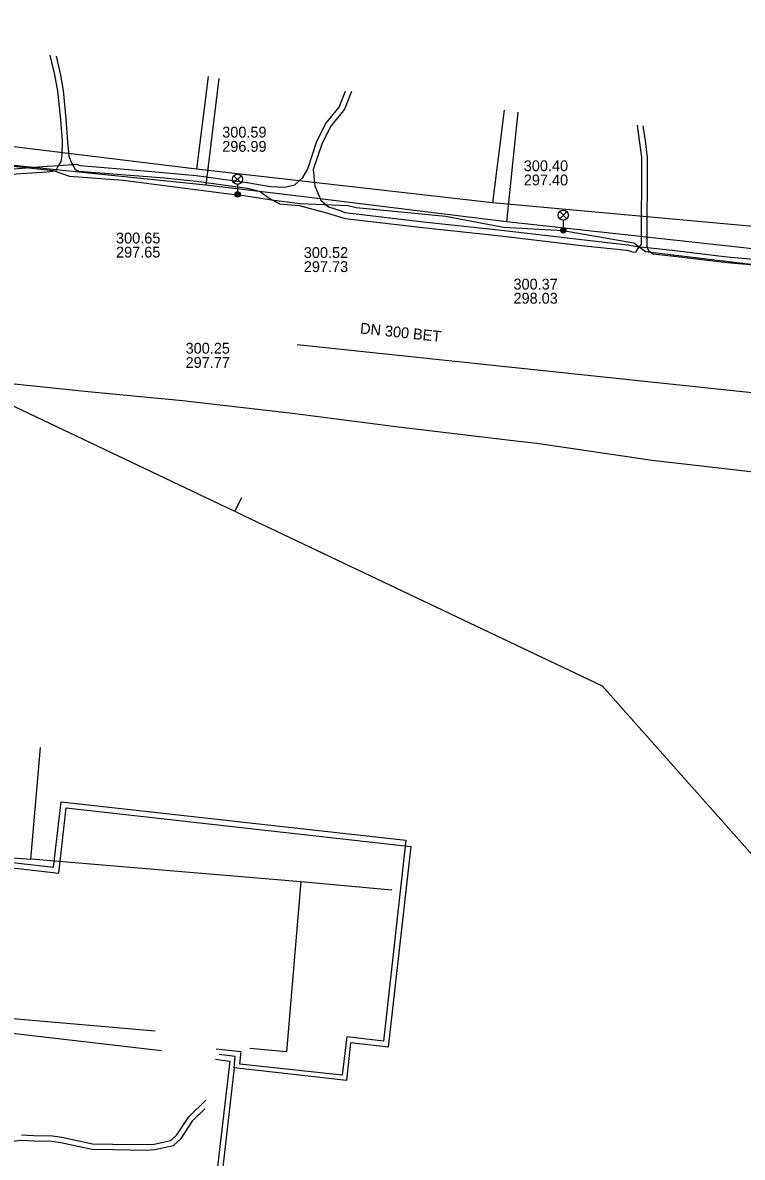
# Model space of a CAD drawing. Extents: x -595540 to -593988, y -1160850 to -1159202.
# Drawn here: x -594294.2 to -594241.1, y -1159689.5 to -1159605.7 of the extents above; entities that cross this region are included whole.
import ezdxf

# ---------------------------------------------------------------- set-up
doc = ezdxf.new("R2010")
doc.units = 0
for name, color, linetype in [('BVK-DESTOVA_trasa sítě', 7, 'Continuous'), ('BVK-SPLASKOVA_trasa sítě', 7, 'Continuous'), ('BVK-VODOVOD_trasa sítě', 7, 'Continuous'), ('CETIN_kabel podzemní', 7, 'Continuous'), ('DESTOVA-NEPROVOZOVANA_popisy', 7, 'Continuous'), ('DESTOVA_trasa neprovozované sítě', 7, 'Continuous'), ('EON-NN_kabel', 7, 'Continuous'), ('SPLASKOVA_neprovozovaná  trasa sítě', 7, 'Continuous'), ('SPLASKOVA_popisy neprovozované sítě', 7, 'Continuous'), ('TEPLARNY-ELEKTRO_kabel', 7, 'Continuous'), ('TEPLARNY-HORKOVODY_trasa sítě', 7, 'Continuous'), ('TSB_kabel VO', 7, 'Continuous'), ('TSB_lampy VO', 7, 'Continuous')]:
    doc.layers.add(name, color=color, linetype=linetype)

msp = doc.modelspace()

# ---------------------------------------------------------------- linework, layer by layer
at = {"layer": 'BVK-DESTOVA_trasa sítě'}
for p, q in [((-594280.56, -1159609.68), (-594281.42, -1159616.52)), ((-594258.711, -1159612.169), (-594259.56, -1159619.01))]:
    msp.add_line(p, q, dxfattribs=at)
at = {"layer": 'BVK-SPLASKOVA_trasa sítě'}
for p, q in [((-594279.761, -1159609.813), (-594280.74, -1159617.69)), ((-594257.69, -1159612.302), (-594258.52, -1159620.4))]:
    msp.add_line(p, q, dxfattribs=at)
at = {"layer": 'BVK-VODOVOD_trasa sítě'}
msp.add_line((-594278.579, -1159641.787), (-594278.08, -1159640.779), dxfattribs=at)
for points in [[(-594378.507, -1159620.224), (-594354.45, -1159605.7), (-594325.406, -1159619.515), (-594279.228, -1159641.482)], [(-594279.228, -1159641.482), (-594278.579, -1159641.787), (-594277.938, -1159642.091)], [(-594277.938, -1159642.091), (-594251.48, -1159654.69), (-594231.416, -1159677.293), (-594151.549, -1159767.337), (-594002.69, -1159935.17)]]:
    msp.add_lwpolyline(points, dxfattribs=at)
at = {"layer": 'CETIN_kabel podzemní'}
for points in [[(-594293.64, -1159667.497), (-594292.93, -1159659.23)], [(-594310.37, -1159666.24), (-594293.64, -1159667.497)], [(-594293.634, -1159667.473), (-594273.712, -1159669.144)], [(-594273.712, -1159669.144), (-594274.781, -1159681.712), (-594277.484, -1159681.483)], [(-594273.712, -1159669.144), (-594267.004, -1159669.743)]]:
    msp.add_lwpolyline(points, dxfattribs=at)
at = {"layer": 'DESTOVA-NEPROVOZOVANA_popisy'}
for p, q in [((-594279.52, -1159615.236), (-594279.52, -1159615.236)), ((-594257.256, -1159617.718), (-594257.256, -1159617.718)), ((-594282.223, -1159631.196), (-594282.223, -1159631.196)), ((-594241.173, -1159663.474), (-594241.173, -1159663.474))]:
    msp.add_line(p, q, dxfattribs=at)
at = {"layer": 'DESTOVA_trasa neprovozované sítě'}
for p, q in [((-594281.42, -1159616.52), (-594302.67, -1159613.92)), ((-594259.56, -1159619.01), (-594281.42, -1159616.52)), ((-594238.15, -1159620.96), (-594259.56, -1159619.01)), ((-594273.98, -1159629.48), (-594229.28, -1159634.2)), ((-594284.002, -1159681.642), (-594303.223, -1159679.432))]:
    msp.add_line(p, q, dxfattribs=at)
at = {"layer": 'EON-NN_kabel'}
for points in [[(-594292.24, -1159608.098), (-594291.897, -1159609.553), (-594291.669, -1159610.752), (-594291.461, -1159612.86), (-594291.334, -1159614.457), (-594291.364, -1159615.51), (-594291.436, -1159615.942), (-594291.601, -1159616.243), (-594291.65, -1159616.331), (-594291.838, -1159616.679), (-594292.469, -1159616.733), (-594295.445, -1159616.948), (-594297.756, -1159617.132), (-594304.33, -1159616.311), (-594309.693, -1159615.44), (-594313.853, -1159614.774), (-594315.617, -1159614.291), (-594316.668, -1159613.964), (-594317.413, -1159613.637), (-594318.211, -1159613.426), (-594318.787, -1159613.388)], [(-594291.789, -1159608.164), (-594291.457, -1159609.569), (-594291.249, -1159610.718), (-594291.06, -1159612.813), (-594290.929, -1159614.503), (-594290.838, -1159615.568), (-594290.661, -1159616.002), (-594290.57, -1159616.172), (-594290.492, -1159616.319), (-594290.374, -1159616.532), (-594290.103, -1159616.666), (-594283.784, -1159617.166), (-594281.427, -1159617.417), (-594277.642, -1159617.928), (-594276.718, -1159618.178), (-594276.055, -1159618.673), (-594275.288, -1159619.073), (-594273.84, -1159619.208), (-594271.822, -1159619.756), (-594270.449, -1159620.152), (-594264.701, -1159620.83), (-594258.987, -1159621.455), (-594252.778, -1159622.173), (-594249.657, -1159622.514), (-594249.214, -1159622.621), (-594248.991, -1159622.659), (-594248.828, -1159622.4), (-594248.724, -1159622.254), (-594248.578, -1159622.048), (-594248.539, -1159615.643), (-594248.719, -1159614.397), (-594248.86, -1159613.279)], [(-594295.489, -1159616.556), (-594292.474, -1159616.287), (-594291.996, -1159616.266), (-594291.601, -1159616.243), (-594291.588, -1159616.242), (-594291.238, -1159616.235), (-594290.57, -1159616.172), (-594290.28, -1159616.145), (-594289.999, -1159616.242), (-594285.266, -1159616.632), (-594281.45, -1159616.981), (-594277.688, -1159617.504), (-594275.953, -1159617.794), (-594274.894, -1159617.837), (-594274.161, -1159617.688), (-594273.565, -1159617.145), (-594273.233, -1159616.549), (-594273.179, -1159616.416), (-594272.532, -1159614.444), (-594271.862, -1159613.134), (-594270.889, -1159611.943), (-594270.427, -1159610.75)], [(-594269.985, -1159610.79), (-594270.484, -1159612.099), (-594271.511, -1159613.345), (-594272.142, -1159614.6), (-594272.797, -1159616.541), (-594272.687, -1159617.754), (-594272.235, -1159618.809), (-594271.678, -1159619.311), (-594270.82, -1159619.582), (-594270.467, -1159619.732), (-594264.654, -1159620.413), (-594258.894, -1159621.03), (-594252.763, -1159621.748), (-594249.569, -1159622.111), (-594249.052, -1159622.219), (-594248.724, -1159622.254), (-594248.128, -1159622.317), (-594246.3, -1159622.511), (-594242.242, -1159622.998), (-594234.985, -1159623.639), (-594234.251, -1159623.5), (-594233.491, -1159623.338)], [(-594233.563, -1159623.783), (-594234.143, -1159623.909), (-594234.961, -1159624.079), (-594242.242, -1159623.43), (-594246.377, -1159622.951), (-594247.727, -1159622.805), (-594248.022, -1159622.585), (-594248.128, -1159622.317), (-594248.157, -1159622.243), (-594248.119, -1159615.674), (-594248.282, -1159614.436), (-594248.44, -1159613.325)], [(-594309.684, -1159639.701), (-594309.681, -1159639.565), (-594309.445, -1159639.512), (-594307.768, -1159639.544), (-594305.058, -1159639.759), (-594302.012, -1159638.869), (-594301.403, -1159638.599), (-594300.918, -1159638.079), (-594300.414, -1159635.947), (-594300.185, -1159634.879), (-594299.723, -1159634.154), (-594298.451, -1159632.831), (-594298.117, -1159632.499), (-594297.64, -1159632.356), (-594297.581, -1159632.34), (-594296.563, -1159632.192), (-594289.652, -1159632.917), (-594282.445, -1159633.613), (-594274.319, -1159634.543), (-594266.702, -1159635.528), (-594257.843, -1159636.578), (-594256.286, -1159636.763), (-594247.775, -1159638.005), (-594239.656, -1159638.954)], [(-594294.327, -1159687.847), (-594293.444, -1159687.902), (-594292.056, -1159687.916), (-594291.367, -1159688.015), (-594290.103, -1159688.289), (-594289.084, -1159688.504), (-594287.588, -1159688.531), (-594285.128, -1159688.572), (-594284.537, -1159688.545), (-594283.309, -1159688.261), (-594282.861, -1159687.849), (-594281.992, -1159686.528), (-594280.725, -1159685.292)], [(-594298.577, -1159689.737), (-594297.884, -1159689.158), (-594296.802, -1159688.788), (-594296.212, -1159688.637), (-594295.108, -1159688.314), (-594294.323, -1159688.249), (-594293.458, -1159688.302), (-594292.086, -1159688.316), (-594291.437, -1159688.409), (-594290.187, -1159688.681), (-594289.13, -1159688.904), (-594287.594, -1159688.931), (-594285.122, -1159688.972), (-594284.483, -1159688.943), (-594283.115, -1159688.627), (-594282.553, -1159688.109), (-594281.682, -1159686.784), (-594280.805, -1159685.929)]]:
    msp.add_lwpolyline(points, dxfattribs=at)
at = {"layer": 'SPLASKOVA_neprovozovaná  trasa sítě'}
for p, q in [((-594280.74, -1159617.69), (-594301.78, -1159615.55)), ((-594274.7, -1159618.41), (-594280.74, -1159617.69)), ((-594258.52, -1159620.4), (-594274.7, -1159618.41)), ((-594237.33, -1159622.74), (-594258.52, -1159620.4)), ((-594284.47, -1159680.18), (-594304.246, -1159678.48))]:
    msp.add_line(p, q, dxfattribs=at)
at = {"layer": 'SPLASKOVA_popisy neprovozované sítě'}
for p, q in [((-594287.359, -1159621.205), (-594287.359, -1159621.205)), ((-594273.496, -1159622.28), (-594273.496, -1159622.28)), ((-594258.017, -1159624.612), (-594258.017, -1159624.612))]:
    msp.add_line(p, q, dxfattribs=at)
at = {"layer": 'TEPLARNY-ELEKTRO_kabel'}
for points in [[(-594297.784, -1159657.869), (-594297.841, -1159658.524), (-594299.636, -1159658.311), (-594300.641, -1159667.084), (-594291.975, -1159668.088), (-594291.418, -1159663.259), (-594265.956, -1159666.09), (-594267.613, -1159680.938), (-594270.325, -1159680.619), (-594270.676, -1159683.449), (-594278.222, -1159682.629), (-594278.113, -1159681.719), (-594279.961, -1159681.527)], [(-594280.014, -1159682.27), (-594278.967, -1159682.397), (-594280.172, -1159692.725), (-594289.159, -1159691.717), (-594290.27, -1159701.789), (-594288.805, -1159701.943)]]:
    msp.add_lwpolyline(points, dxfattribs=at)
at = {"layer": 'TEPLARNY-HORKOVODY_trasa sítě'}
for points in [[(-594301.066, -1159667.445), (-594291.576, -1159668.513), (-594291.034, -1159663.693), (-594265.594, -1159666.556), (-594267.26, -1159681.362), (-594270.043, -1159681.049), (-594270.356, -1159683.832), (-594278.646, -1159682.899)], [(-594278.646, -1159682.899), (-594278.551, -1159682.055), (-594279.744, -1159681.921)], [(-594278.646, -1159682.899), (-594279.809, -1159693.235), (-594288.753, -1159692.228), (-594289.798, -1159701.519), (-594289.103, -1159701.598), (-594289.086, -1159701.449)]]:
    msp.add_lwpolyline(points, dxfattribs=at)
at = {"layer": 'TSB_kabel VO'}
msp.add_lwpolyline([(-594295.36, -1159616.24), (-594291.99, -1159616.62), (-594290.8, -1159617.03), (-594286.83, -1159617.32), (-594278.44, -1159618.41), (-594278.39, -1159618.39), (-594275.89, -1159618.79), (-594273.76, -1159619.05), (-594270.25, -1159619.21), (-594269.63, -1159619.34), (-594263.03, -1159619.99), (-594258.75, -1159620.81), (-594254.34, -1159621.04), (-594249.14, -1159621.97), (-594248.26, -1159622.6), (-594234.562, -1159624.256)], dxfattribs=at)
at = {"layer": 'TSB_lampy VO'}
for p, q in [((-594278.655, -1159617.53), (-594278.125, -1159617)), ((-594278.655, -1159617), (-594278.125, -1159617.53)), ((-594278.655, -1159617.53), (-594278.125, -1159617)), ((-594278.655, -1159617), (-594278.125, -1159617.53)), ((-594278.39, -1159617.64), (-594278.39, -1159618.39)), ((-594278.39, -1159617.64), (-594278.39, -1159618.39)), ((-594254.605, -1159620.18), (-594254.075, -1159619.65)), ((-594254.605, -1159619.65), (-594254.075, -1159620.18)), ((-594254.605, -1159620.18), (-594254.075, -1159619.65)), ((-594254.605, -1159619.65), (-594254.075, -1159620.18)), ((-594254.34, -1159620.29), (-594254.34, -1159621.04)), ((-594254.34, -1159620.29), (-594254.34, -1159621.04))]:
    msp.add_line(p, q, dxfattribs=at)
for centre, radius in [((-594278.39, -1159617.265), 0.375), ((-594278.39, -1159617.265), 0.375), ((-594278.39, -1159618.39), 0.2), ((-594278.39, -1159618.39), 0.2), ((-594278.39, -1159618.39), 0.145), ((-594278.39, -1159618.39), 0.145), ((-594278.39, -1159618.39), 0.0876), ((-594278.39, -1159618.39), 0.0876), ((-594254.34, -1159619.915), 0.375), ((-594254.34, -1159619.915), 0.375), ((-594254.34, -1159621.04), 0.2), ((-594254.34, -1159621.04), 0.2), ((-594254.34, -1159621.04), 0.145), ((-594254.34, -1159621.04), 0.145), ((-594254.34, -1159621.04), 0.0876), ((-594254.34, -1159621.04), 0.0876)]:
    msp.add_circle(centre, radius, dxfattribs=at)

# ---------------------------------------------------------------- texts
at = {"layer": 'DESTOVA-NEPROVOZOVANA_popisy'}
for s, p in [('300.59', (-594279.52, -1159614.186)), ('296.99', (-594279.52, -1159615.236)), ('300.40', (-594257.256, -1159616.668)), ('297.40', (-594257.256, -1159617.718)), ('300.25', (-594282.223, -1159630.146)), ('297.77', (-594282.223, -1159631.196))]:
    msp.add_text(s, height=0.8, dxfattribs=at).set_placement(p)
msp.add_text('DN 300 BET', height=0.8, rotation=353.97332, dxfattribs=at).set_placement((-594269.373, -1159628.651))
at = {"layer": 'SPLASKOVA_popisy neprovozované sítě'}
for s, p in [('300.65', (-594287.359, -1159622.005)), ('297.65', (-594287.359, -1159623.045)), ('300.52', (-594273.496, -1159623.08)), ('297.73', (-594273.496, -1159624.12)), ('300.37', (-594258.017, -1159625.412)), ('298.03', (-594258.017, -1159626.452))]:
    msp.add_text(s, height=0.8, dxfattribs=at).set_placement(p)

doc.saveas('drawing.dxf')
